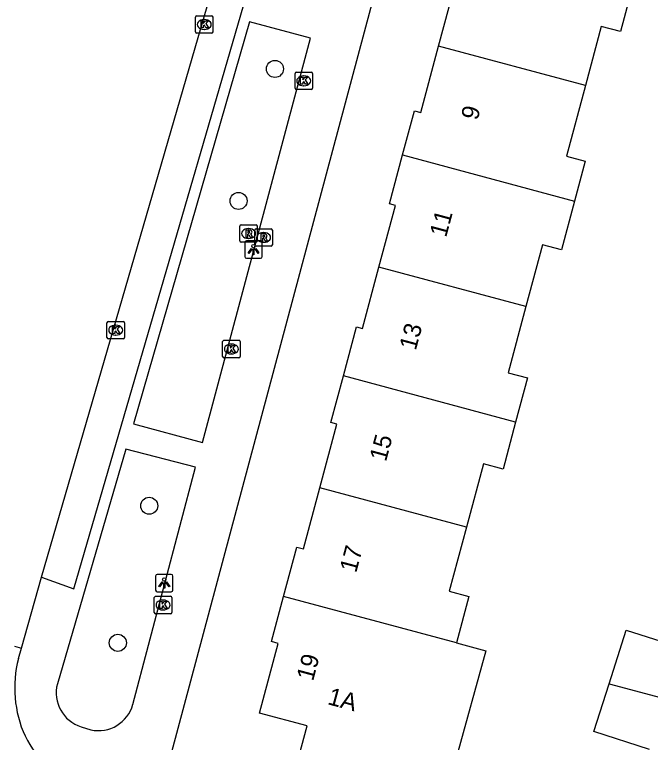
# Model space of a CAD drawing. Extents: x 163268 to 164360, y 381529 to 382285.
# Drawn here: x 163749.35 to 163785.84, y 382025.7 to 382067.48 of the extents above; entities that cross this region are included whole.
import ezdxf

# ---------------------------------------------------------------- set-up
doc = ezdxf.new("R2010")
doc.units = 0
for name, color, linetype in [('IMGEO_Boom', 7, 'Continuous'), ('IMGEO_Kolk', 7, 'Continuous'), ('IMGEO_Lichtpunt', 7, 'Continuous'), ('IMGEO_Pand', 7, 'Continuous'), ('IMGEO_Pand_nummerreeks', 7, 'Continuous'), ('IMGEO_Rijbaan_lokaal_open', 7, 'Continuous'), ('IMGEO_Rioolput', 7, 'Continuous'), ('IMGEO_Voetpad_open', 7, 'Continuous')]:
    doc.layers.add(name, color=color, linetype=linetype)

msp = doc.modelspace()

# ---------------------------------------------------------------- linework, layer by layer
at = {"layer": 'IMGEO_Boom'}
for centre in [(163764.291, 382064.358), (163762.203, 382056.782), (163757.076, 382039.288), (163755.275, 382031.42)]:
    msp.add_circle(centre, 0.489, dxfattribs=at)
at = {"layer": 'IMGEO_Kolk'}
for p, q in [((163759.735, 382066.485), (163759.735, 382067.337)), ((163759.81, 382067.411), (163760.662, 382067.411)), ((163760.223, 382067.191), (163760.248, 382067.191)), ((163760.736, 382067.337), (163760.736, 382066.485)), ((163760.662, 382066.411), (163759.81, 382066.411)), ((163760.246, 382066.631), (163760.221, 382066.631)), ((163765.517, 382064.178), (163766.369, 382064.178)), ((163765.442, 382063.252), (163765.442, 382064.104)), ((163765.93, 382063.958), (163765.955, 382063.958)), ((163766.443, 382064.104), (163766.443, 382063.252)), ((163765.953, 382063.398), (163765.928, 382063.398)), ((163766.369, 382063.178), (163765.517, 382063.178)), ((163754.652, 382048.942), (163754.652, 382049.794)), ((163754.727, 382049.868), (163755.579, 382049.868)), ((163755.14, 382049.648), (163755.165, 382049.648)), ((163755.653, 382049.794), (163755.653, 382048.942)), ((163755.579, 382048.868), (163754.727, 382048.868)), ((163755.163, 382049.088), (163755.138, 382049.088)), ((163761.288, 382047.858), (163761.288, 382048.71)), ((163761.363, 382048.784), (163762.215, 382048.784)), ((163762.289, 382048.71), (163762.289, 382047.858)), ((163761.776, 382048.564), (163761.801, 382048.564)), ((163761.799, 382048.004), (163761.774, 382048.004)), ((163762.215, 382047.784), (163761.363, 382047.784)), ((163757.443, 382034.091), (163758.295, 382034.091)), ((163757.368, 382033.165), (163757.368, 382034.017)), ((163757.856, 382033.871), (163757.881, 382033.871)), ((163758.369, 382034.017), (163758.369, 382033.165)), ((163757.879, 382033.311), (163757.854, 382033.311)), ((163758.295, 382033.091), (163757.443, 382033.091))]:
    msp.add_line(p, q, dxfattribs=at)
for points in [[(163759.735, 382066.485), (163759.735, 382067.337)], [(163759.81, 382067.411), (163760.662, 382067.411)], [(163760.056, 382067.111), (163760.179, 382067.111), (163760.179, 382066.96), (163760.309, 382067.111), (163760.473, 382067.111), (163760.327, 382066.96), (163760.48, 382066.711), (163760.328, 382066.711), (163760.243, 382066.875), (163760.179, 382066.808), (163760.179, 382066.711), (163760.056, 382066.711), (163760.056, 382067.111)], [(163760.736, 382067.337), (163760.736, 382066.485)], [(163760.662, 382066.411), (163759.81, 382066.411)], [(163765.517, 382064.178), (163766.369, 382064.178)], [(163765.442, 382063.252), (163765.442, 382064.104)], [(163765.763, 382063.878), (163765.886, 382063.878), (163765.886, 382063.727), (163766.016, 382063.878), (163766.18, 382063.878), (163766.034, 382063.727), (163766.187, 382063.478), (163766.035, 382063.478), (163765.95, 382063.642), (163765.886, 382063.575), (163765.886, 382063.478), (163765.763, 382063.478), (163765.763, 382063.878)], [(163766.443, 382064.104), (163766.443, 382063.252)], [(163766.369, 382063.178), (163765.517, 382063.178)], [(163754.652, 382048.942), (163754.652, 382049.794)], [(163754.727, 382049.868), (163755.579, 382049.868)], [(163754.973, 382049.568), (163755.096, 382049.568), (163755.096, 382049.417), (163755.226, 382049.568), (163755.39, 382049.568), (163755.244, 382049.417), (163755.397, 382049.168), (163755.245, 382049.168), (163755.16, 382049.332), (163755.096, 382049.265), (163755.096, 382049.168), (163754.973, 382049.168), (163754.973, 382049.568)], [(163755.653, 382049.794), (163755.653, 382048.942)], [(163755.579, 382048.868), (163754.727, 382048.868)], [(163761.288, 382047.858), (163761.288, 382048.71)], [(163761.363, 382048.784), (163762.215, 382048.784)], [(163762.289, 382048.71), (163762.289, 382047.858)], [(163761.609, 382048.484), (163761.732, 382048.484), (163761.732, 382048.333), (163761.862, 382048.484), (163762.026, 382048.484), (163761.88, 382048.333), (163762.033, 382048.084), (163761.881, 382048.084), (163761.796, 382048.248), (163761.732, 382048.181), (163761.732, 382048.084), (163761.609, 382048.084), (163761.609, 382048.484)], [(163762.215, 382047.784), (163761.363, 382047.784)], [(163757.443, 382034.091), (163758.295, 382034.091)], [(163757.368, 382033.165), (163757.368, 382034.017)], [(163757.689, 382033.791), (163757.812, 382033.791), (163757.812, 382033.64), (163757.942, 382033.791), (163758.106, 382033.791), (163757.96, 382033.64), (163758.113, 382033.391), (163757.961, 382033.391), (163757.876, 382033.555), (163757.812, 382033.488), (163757.812, 382033.391), (163757.689, 382033.391), (163757.689, 382033.791)], [(163758.369, 382034.017), (163758.369, 382033.165)], [(163758.295, 382033.091), (163757.443, 382033.091)]]:
    msp.add_lwpolyline(points, dxfattribs=at)
for centre, start, end in [((163759.812, 382067.335), 91.552, 178.448), ((163759.812, 382067.335), 91.552, 178.448), ((163760.66, 382067.335), 1.552, 88.448), ((163760.66, 382067.335), 1.552, 88.448), ((163759.812, 382066.487), 181.552, 268.448), ((163759.812, 382066.487), 181.552, 268.448), ((163760.66, 382066.487), 271.552, 358.448), ((163760.66, 382066.487), 271.552, 358.448), ((163765.519, 382064.102), 91.552, 178.448), ((163765.519, 382064.102), 91.552, 178.448), ((163766.367, 382064.102), 1.552, 88.448), ((163766.367, 382064.102), 1.552, 88.448), ((163765.519, 382063.254), 181.552, 268.448), ((163765.519, 382063.254), 181.552, 268.448), ((163766.367, 382063.254), 271.552, 358.448), ((163766.367, 382063.254), 271.552, 358.448), ((163754.729, 382049.792), 91.552, 178.448), ((163754.729, 382049.792), 91.552, 178.448), ((163755.577, 382049.792), 1.552, 88.448), ((163755.577, 382049.792), 1.552, 88.448), ((163754.729, 382048.944), 181.552, 268.448), ((163754.729, 382048.944), 181.552, 268.448), ((163755.577, 382048.944), 271.552, 358.448), ((163755.577, 382048.944), 271.552, 358.448), ((163761.365, 382048.708), 91.552, 178.448), ((163761.365, 382048.708), 91.552, 178.448), ((163762.213, 382048.708), 1.552, 88.448), ((163762.213, 382048.708), 1.552, 88.448), ((163761.365, 382047.86), 181.552, 268.448), ((163761.365, 382047.86), 181.552, 268.448), ((163762.213, 382047.86), 271.552, 358.448), ((163762.213, 382047.86), 271.552, 358.448), ((163757.445, 382034.015), 91.552, 178.448), ((163757.445, 382034.015), 91.552, 178.448), ((163758.293, 382034.015), 1.552, 88.448), ((163758.293, 382034.015), 1.552, 88.448), ((163757.445, 382033.167), 181.552, 268.448), ((163757.445, 382033.167), 181.552, 268.448), ((163758.293, 382033.167), 271.552, 358.448), ((163758.293, 382033.167), 271.552, 358.448)]:
    msp.add_arc(centre, 0.0765, start, end, dxfattribs=at)
for centre, major_axis, ratio, start_param, end_param in [((163760.222, 382066.911), (-0.387, 0.002), 0.722429, 4.712389, 7.853982), ((163760.247, 382066.911), (-0.39, 0.002), 0.717154, 1.570796, 4.712389), ((163765.929, 382063.678), (-0.387, 0.002), 0.722429, 4.712389, 7.853982), ((163765.954, 382063.678), (-0.39, 0.002), 0.717154, 1.570796, 4.712389), ((163755.139, 382049.368), (-0.387, 0.002), 0.722429, 4.712389, 7.853982), ((163755.164, 382049.368), (-0.39, 0.002), 0.717154, 1.570796, 4.712389), ((163761.775, 382048.284), (-0.387, 0.002), 0.722429, 4.712389, 7.853982), ((163761.8, 382048.284), (-0.39, 0.002), 0.717154, 1.570796, 4.712389), ((163757.855, 382033.591), (-0.387, 0.002), 0.722429, 4.712389, 7.853982), ((163757.88, 382033.591), (-0.39, 0.002), 0.717154, 1.570796, 4.712389)]:
    msp.add_ellipse(centre, major_axis=major_axis, ratio=ratio, start_param=start_param, end_param=end_param, dxfattribs=at)
at = {"layer": 'IMGEO_Lichtpunt'}
for p, q in [((163762.562, 382054.395), (163762.562, 382053.588)), ((163762.562, 382054.395), (163762.562, 382053.588)), ((163763.464, 382054.49), (163762.656, 382054.49)), ((163763.464, 382054.49), (163762.656, 382054.49)), ((163763.558, 382053.588), (163763.558, 382054.395)), ((163763.558, 382053.588), (163763.558, 382054.395)), ((163762.656, 382053.494), (163763.464, 382053.494)), ((163762.656, 382053.494), (163763.464, 382053.494)), ((163758.343, 382035.35), (163757.535, 382035.35)), ((163758.343, 382035.35), (163757.535, 382035.35)), ((163757.441, 382035.255), (163757.441, 382034.448)), ((163757.441, 382035.255), (163757.441, 382034.448)), ((163758.437, 382034.448), (163758.437, 382035.255)), ((163758.437, 382034.448), (163758.437, 382035.255)), ((163757.535, 382034.354), (163758.343, 382034.354)), ((163757.535, 382034.354), (163758.343, 382034.354))]:
    msp.add_line(p, q, dxfattribs=at)
for points in [[(163762.936, 382054.059), (163762.975, 382054.031), (163762.787, 382053.769), (163762.749, 382053.796), (163762.936, 382054.059)], [(163763.038, 382054.011), (163763.085, 382054.011), (163763.085, 382053.689), (163763.038, 382053.689), (163763.038, 382054.011)], [(163763.148, 382054.031), (163763.186, 382054.058), (163763.373, 382053.796), (163763.334, 382053.768), (163763.148, 382054.031)], [(163757.815, 382034.919), (163757.854, 382034.891), (163757.666, 382034.629), (163757.628, 382034.656), (163757.815, 382034.919)], [(163758.027, 382034.891), (163758.065, 382034.918), (163758.252, 382034.656), (163758.213, 382034.628), (163758.027, 382034.891)], [(163757.917, 382034.871), (163757.964, 382034.871), (163757.964, 382034.549), (163757.917, 382034.549), (163757.917, 382034.871)]]:
    msp.add_lwpolyline(points, dxfattribs=at)
for centre in [(163763.061, 382054.193), (163757.94, 382035.053)]:
    msp.add_circle(centre, 0.0994, dxfattribs=at)
for centre, start, end in [((163762.656, 382054.395), 90, 180), ((163762.656, 382054.395), 90, 180), ((163763.464, 382054.395), 0, 90), ((163763.464, 382054.395), 0, 90), ((163762.656, 382053.588), 180, 270), ((163762.656, 382053.588), 180, 270), ((163763.464, 382053.588), 270, 0), ((163763.464, 382053.588), 270, 360), ((163757.535, 382035.255), 90, 180), ((163757.535, 382035.255), 90, 180), ((163758.343, 382035.255), 0, 90), ((163758.343, 382035.255), 0, 90), ((163757.535, 382034.448), 180, 270), ((163757.535, 382034.448), 180, 270), ((163758.343, 382034.448), 270, 0), ((163758.343, 382034.448), 270, 360)]:
    msp.add_arc(centre, 0.0946, start, end, dxfattribs=at)
at = {"layer": 'IMGEO_Pand'}
for points in [[(163773.674, 382065.665), (163774.586, 382069.076), (163774.257, 382069.164), (163775.041, 382072.094)], [(163784.91, 382069.451), (163784.12, 382066.499), (163783.009, 382066.796), (163782.103, 382063.408)], [(163771.614, 382059.421), (163772.293, 382061.961), (163772.657, 382061.864), (163773.674, 382065.665)], [(163782.103, 382063.408), (163773.674, 382065.665)], [(163782.103, 382063.408), (163781.016, 382059.346), (163782.087, 382059.06), (163781.477, 382056.779)], [(163770.254, 382052.99), (163771.199, 382056.522), (163770.862, 382056.612), (163771.614, 382059.421)], [(163771.614, 382059.421), (163781.477, 382056.779)], [(163781.477, 382056.779), (163780.726, 382053.973), (163779.635, 382054.265), (163778.689, 382050.732)], [(163768.219, 382046.739), (163768.972, 382049.552), (163769.31, 382049.462), (163770.254, 382052.99)], [(163778.689, 382050.732), (163770.254, 382052.99)], [(163778.689, 382050.732), (163777.671, 382046.926), (163778.78, 382046.629), (163778.102, 382044.093)], [(163766.859, 382040.308), (163767.839, 382043.972), (163767.503, 382044.062), (163768.219, 382046.739)], [(163778.102, 382044.093), (163768.219, 382046.739)], [(163778.102, 382044.093), (163777.377, 382041.383), (163776.249, 382041.685), (163775.277, 382038.053)], [(163764.777, 382034.07), (163765.538, 382036.913), (163765.923, 382036.81), (163766.859, 382040.308)], [(163775.277, 382038.053), (163766.859, 382040.308)], [(163775.277, 382038.053), (163774.295, 382034.38), (163775.414, 382034.081), (163774.7, 382031.413)], [(163765.086, 382022.744), (163766.132, 382026.656), (163763.405, 382027.385), (163764.475, 382031.385), (163764.087, 382031.489), (163764.777, 382034.07)], [(163774.7, 382031.413), (163764.777, 382034.07)], [(163783.46, 382029.067), (163784.444, 382032.152), (163787.643, 382031.126)], [(163774.7, 382031.413), (163776.384, 382030.962), (163774.693, 382024.796), (163773.431, 382020.194)], [(163785.784, 382025.296), (163782.584, 382026.322), (163783.46, 382029.067)], [(163783.46, 382029.067), (163786.709, 382028.197)]]:
    msp.add_lwpolyline(points, dxfattribs=at)
at = {"layer": 'IMGEO_Rijbaan_lokaal_open'}
for points in [[(163750.896, 382035.191), (163765.046, 382083.972)], [(163749.741, 382031.119), (163750.896, 382035.191)], [(163749.351, 382031.238), (163749.741, 382031.119)], [(163749.569, 382030.513), (163749.741, 382031.119)]]:
    msp.add_lwpolyline(points, dxfattribs=at)
for centre, radius, start, end in [((163756.078, 382028.836), 6.721, 165.5545, 204.2378), ((163755.81, 382029.038), 6.566, 206.8045, 246.7042)]:
    msp.add_arc(centre, radius, start, end, dxfattribs=at)
at = {"layer": 'IMGEO_Rioolput'}
for p, q in [((163762.354, 382055.413), (163763.206, 382055.413)), ((163762.279, 382054.487), (163762.279, 382055.339)), ((163762.767, 382055.193), (163762.792, 382055.193)), ((163763.14, 382054.262), (163763.14, 382055.114)), ((163763.215, 382055.188), (163764.067, 382055.188)), ((163763.28, 382055.339), (163763.28, 382054.487)), ((163763.628, 382054.968), (163763.653, 382054.968)), ((163764.141, 382055.114), (163764.141, 382054.262)), ((163762.79, 382054.633), (163762.765, 382054.633)), ((163763.206, 382054.413), (163762.354, 382054.413)), ((163764.067, 382054.188), (163763.215, 382054.188)), ((163763.651, 382054.408), (163763.626, 382054.408))]:
    msp.add_line(p, q, dxfattribs=at)
for points in [[(163762.354, 382055.413), (163763.206, 382055.413)], [(163762.279, 382054.487), (163762.279, 382055.339)], [(163762.868, 382055.111), (163762.616, 382055.113), (163762.616, 382054.713)], [(163762.794, 382055.032), (163762.74, 382055.032), (163762.74, 382054.951)], [(163763.14, 382054.262), (163763.14, 382055.114)], [(163763.215, 382055.188), (163764.067, 382055.188)], [(163763.28, 382055.339), (163763.28, 382054.487)], [(163764.141, 382055.114), (163764.141, 382054.262)], [(163762.616, 382054.713), (163762.74, 382054.713), (163762.74, 382054.875), (163762.751, 382054.875)], [(163762.74, 382054.951), (163762.792, 382054.951)], [(163762.798, 382054.846), (163762.869, 382054.713), (163763.009, 382054.713), (163762.944, 382054.839)], [(163763.729, 382054.886), (163763.477, 382054.888), (163763.477, 382054.488)], [(163763.477, 382054.488), (163763.601, 382054.488), (163763.601, 382054.65), (163763.612, 382054.65)], [(163763.655, 382054.807), (163763.601, 382054.807), (163763.601, 382054.726)], [(163763.601, 382054.726), (163763.653, 382054.726)], [(163763.659, 382054.621), (163763.73, 382054.488), (163763.87, 382054.488), (163763.805, 382054.614)], [(163763.206, 382054.413), (163762.354, 382054.413)], [(163764.067, 382054.188), (163763.215, 382054.188)]]:
    msp.add_lwpolyline(points, dxfattribs=at)
for centre, radius, start, end in [((163762.356, 382055.337), 0.0765, 91.552, 178.448), ((163762.356, 382055.337), 0.0765, 91.552, 178.448), ((163763.204, 382055.337), 0.0765, 1.552, 88.448), ((163763.204, 382055.337), 0.0765, 1.552, 88.448), ((163762.776, 382055.14), 0.19, 274.7715, 282.9687), ((163762.8, 382054.936), 0.0964, 77.0061, 93.1865), ((163762.814, 382054.993), 0.0378, 276.6634, 79.6772), ((163762.867, 382055.001), 0.109, 350.3612, 89.416), ((163762.865, 382055.001), 0.112, 277.5842, 350.9817), ((163763.217, 382055.112), 0.0765, 91.552, 178.448), ((163763.217, 382055.112), 0.0765, 91.552, 178.448), ((163764.065, 382055.112), 0.0765, 1.552, 88.448), ((163764.065, 382055.112), 0.0765, 1.552, 88.448), ((163762.75, 382054.822), 0.0533, 26.0293, 88.6989), ((163762.849, 382054.786), 0.108, 29.5134, 73.7905), ((163763.611, 382054.597), 0.0533, 26.0293, 88.6989), ((163763.637, 382054.915), 0.19, 274.7715, 282.9687), ((163763.661, 382054.711), 0.0964, 77.0061, 93.1865), ((163763.675, 382054.768), 0.0378, 276.6634, 79.6772), ((163763.728, 382054.776), 0.109, 350.3612, 89.416), ((163763.726, 382054.776), 0.112, 277.5842, 350.9817), ((163763.71, 382054.561), 0.108, 29.5134, 73.7905), ((163762.356, 382054.489), 0.0765, 181.552, 268.448), ((163762.356, 382054.489), 0.0765, 181.552, 268.448), ((163763.217, 382054.264), 0.0765, 181.552, 268.448), ((163763.217, 382054.264), 0.0765, 181.552, 268.448), ((163763.204, 382054.489), 0.0765, 271.552, 358.448), ((163763.204, 382054.489), 0.0765, 271.552, 358.448), ((163764.065, 382054.264), 0.0765, 271.552, 358.448), ((163764.065, 382054.264), 0.0765, 271.552, 358.448)]:
    msp.add_arc(centre, radius, start, end, dxfattribs=at)
for centre, major_axis, ratio, start_param, end_param in [((163762.766, 382054.913), (-0.387, 0.002), 0.722429, 4.712389, 7.853982), ((163762.791, 382054.913), (-0.39, 0.002), 0.717154, 1.570796, 4.712389), ((163763.627, 382054.688), (-0.387, 0.002), 0.722429, 4.712389, 7.853982), ((163763.652, 382054.688), (-0.39, 0.002), 0.717154, 1.570796, 4.712389)]:
    msp.add_ellipse(centre, major_axis=major_axis, ratio=ratio, start_param=start_param, end_param=end_param, dxfattribs=at)
at = {"layer": 'IMGEO_Voetpad_open'}
for points in [[(163750.896, 382035.191), (163752.748, 382034.513), (163766.876, 382083.135)], [(163773.482, 382081.716), (163758.349, 382025.147)], [(163756.166, 382043.992), (163760.142, 382042.91), (163766.336, 382066.123), (163762.839, 382067.058), (163756.166, 382043.992)], [(163755.737, 382042.537), (163751.807, 382029.065)], [(163756.137, 382027.89), (163759.739, 382041.498), (163755.737, 382042.537)], [(163753.17, 382026.597), (163753.727, 382026.425)]]:
    msp.add_lwpolyline(points, dxfattribs=at)
for centre, radius, start, end in [((163753.798, 382028.554), 2.056, 165.6177, 252.2034), ((163754.158, 382028.431), 2.051, 257.8673, 344.7222)]:
    msp.add_arc(centre, radius, start, end, dxfattribs=at)

# ---------------------------------------------------------------- texts
at = {"layer": 'IMGEO_Pand_nummerreeks'}
for s, rotation, p in [('9', 74.9944, (163775.911, 382061.368)), ('11', 74.9944, (163774.111, 382054.653)), ('13', 74.9944, (163772.37, 382048.162)), ('15', 74.9944, (163770.66, 382041.78)), ('17', 74.9944, (163768.949, 382035.399)), ('19', 75.0231, (163766.474, 382029.184)), ('1A', 345.0286, (163767.263, 382027.906))]:
    msp.add_text(s, height=1, rotation=rotation, dxfattribs=at).set_placement(p)

doc.saveas('drawing.dxf')
